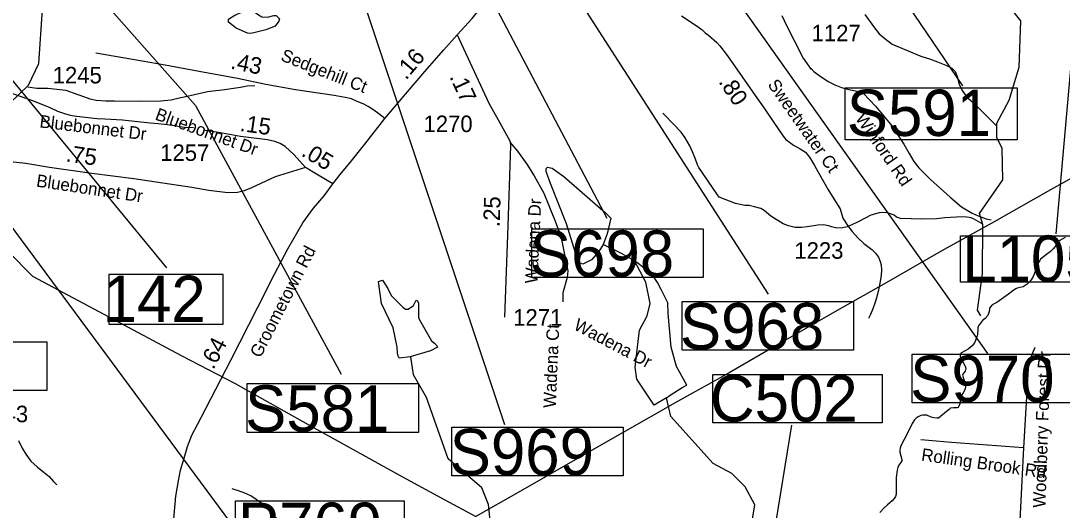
# Model space of a CAD drawing. Extents: x 1662474 to 1856135, y 779280 to 917889.
# Drawn here: x 1738952 to 1746839, y 810871 to 814574 of the extents above; entities that cross this region are included whole.
import ezdxf

# ---------------------------------------------------------------- set-up
doc = ezdxf.new("R2010")
doc.units = 0
for name, color, linetype in [('Exist Hydrographic Creek Single Shore', 7, 'Continuous'), ('Exist Hydrographic Misc Water Feature', 7, 'Continuous'), ('Exist Hydrographic Pond Under 1500 Sq Ft', 7, 'Continuous'), ('Exist Road Non-System Type 51', 7, 'Continuous'), ('Exist Road Non-System Type 51 Label', 7, 'Continuous'), ('Exist Road Primary Interstate Structure Cantilever Sign Number Label', 7, 'Continuous'), ('Exist Road Primary Interstate Structure Ovrhead Sign CELL', 7, 'Continuous'), ('Exist Road Primary Interstate Structure Standard Bridge Number Label', 7, 'Continuous'), ('Exist Road Primary NC Structure Ovrhead Sign Number Label', 7, 'Continuous'), ('Exist Road Secondary Mileage Hundredths English Label', 7, 'Continuous'), ('Exist Road Secondary Mileage Tenths English Label', 7, 'Continuous'), ('Exist Road Secondary Structure Culvert Number Label', 7, 'Continuous'), ('Exist Road Secondary Structure Private Number Label', 7, 'Continuous'), ('Exist Road Secondary Type 51 Attributed', 7, 'Continuous'), ('Exist Road Secondary Type 51 Label', 7, 'Continuous'), ('Exist Road Secondary Type 51 Number Label', 7, 'Continuous'), ('Exist Utilities Electrical Transmission Line', 7, 'Continuous')]:
    doc.layers.add(name, color=color, linetype=linetype)

msp = doc.modelspace()

# ---------------------------------------------------------------- linework, layer by layer
at = {"layer": 'Exist Hydrographic Creek Single Shore'}
for points in [[(1746862.1, 812934.1), (1746816.9, 812909.7), (1746806.1, 812898.1), (1746786.8, 812867.7), (1746772, 812849.6), (1746749.8, 812829.1), (1746720.4, 812806.6), (1746675, 812771.1), (1746668.6, 812760.6), (1746660.8, 812746.2), (1746649.2, 812719.4), (1746639, 812692.1), (1746630, 812663.8), (1746618.5, 812638.3), (1746604.4, 812614.9), (1746590.1, 812596.8), (1746573.1, 812580.8), (1746543.1, 812560.1), (1746497.8, 812550.6), (1746488.1, 812547), (1746475.2, 812538.8), (1746432.8, 812506), (1746344, 812442.8), (1746308.8, 812423.9), (1746289.6, 812400.5), (1746286.5, 812372.9), (1746282.2, 812358.8), (1746275, 812344.4), (1746256.4, 812321.2), (1746235, 812305.5), (1746204.1, 812266.7), (1746199.1, 812252.2), (1746199.1, 812237.2), (1746198.6, 812201.6), (1746195.6, 812189.2), (1746183.1, 812155.1), (1746173.9, 812137), (1746157.1, 812114.9), (1746128, 812089), (1746071, 812059.3), (1746067.1, 812039.6), (1746068.9, 812018.9), (1746076.2, 812005.2), (1746092, 811982.7), (1746102.8, 811965.4), (1746108.8, 811944.6), (1746107.5, 811933.3), (1746103.5, 811923.9), (1746093.6, 811910.2), (1746086.5, 811900), (1746084.9, 811892.4), (1746086.2, 811884), (1746089.4, 811875.3), (1746099.6, 811844.1), (1746103.9, 811828.1), (1746105.1, 811816.6), (1746105.9, 811803.7), (1746103.2, 811790.6), (1746098.2, 811777.2), (1746089.1, 811758.2), (1746077, 811739.9), (1746072.6, 811726.5), (1746070, 811712.1), (1746067.1, 811697.4), (1746065.8, 811684.2), (1746062.6, 811668.8), (1746057.1, 811657.8), (1746051.1, 811648.8), (1746044, 811645.1), (1746015.1, 811646.4), (1745994.4, 811643.1), (1745982, 811634.1), (1745963.4, 811617.1), (1745902.2, 811568.5), (1745890.1, 811568.2), (1745867.6, 811569.8)], [(1745867.6, 811569.8), (1745847.9, 811575.6), (1745812.8, 811588.8), (1745798.4, 811590.8), (1745782.6, 811590.1), (1745769.1, 811587.9), (1745747.6, 811578.5), (1745734.2, 811567.8), (1745719.6, 811555.1), (1745702.8, 811528.1), (1745666.9, 811453.1), (1745642.4, 811405.5), (1745617.2, 811358), (1745611.8, 811340.9), (1745609.1, 811324.2), (1745610.4, 811309.2), (1745625.1, 811254.4), (1745624.2, 811245.2), (1745617.8, 811231.8), (1745602.8, 811212.1), (1745594.9, 811194.8), (1745589.4, 811172.8), (1745581.2, 811118.9), (1745582.6, 811041.2), (1745582.2, 810991.4), (1745575.5, 810974.3), (1745567.6, 810959.1), (1745550.9, 810942.8), (1745516.8, 810912.4), (1745491.5, 810888.5), (1745456.9, 810852.2)]]:
    msp.add_lwpolyline(points, dxfattribs=at)
at = {"layer": 'Exist Hydrographic Misc Water Feature'}
for points in [[(1746223.7, 812341.7), (1746198.7, 812384.8), (1746234.8, 812659.8), (1746237.9, 813033.9), (1746212.9, 813116.5), (1746389.8, 813372.2), (1746383.9, 813608.6), (1746342.9, 813691.5), (1746343.9, 813799.8), (1746436.8, 813975.2), (1746513.9, 814223.1), (1746525.8, 814574), (1746260.9, 814907.7), (1746270.9, 815042), (1746397.8, 815341.4), (1746399.9, 815482.5), (1746283.8, 815675.2), (1746288.7, 816243), (1746442.9, 816709.3), (1746402.8, 816982.5), (1746321.8, 817174.5)], [(1737368.6, 810568.9), (1737573.6, 811106.4), (1737843.7, 812279.2), (1737911.8, 812445.2), (1738129.7, 812545.8), (1738221.6, 812668.7), (1738326.8, 813152.3), (1738534.8, 813446.8), (1738551.8, 813486.4), (1738563.1, 813539.2), (1738582.9, 813606.1), (1738657.7, 813749.6), (1739010.6, 814087), (1739087.7, 814252.8), (1739116.6, 814659.3), (1739184.7, 814808.9), (1739310.6, 814924.4), (1739628.7, 815105), (1740172.7, 815274.5), (1740314.8, 815399.7), (1740582.8, 815512.3), (1740742.7, 815669.9), (1741115.7, 816299.1), (1741216.8, 816408.7)], [(1745343.9, 814621.8), (1745417.3, 814521.2), (1745452.8, 814476.8), (1745494.6, 814440.5), (1745552.2, 814398), (1745767.5, 814308.2), (1745841.3, 814285.6), (1745895.3, 814265.2), (1745959, 814238.6), (1746002.9, 814216.2), (1746028.5, 814190), (1746044.3, 814153.9), (1746059.9, 814095.7), (1746081.4, 814047.5), (1746103.2, 814015.4), (1746127, 813989.2), (1746166.7, 813952.8), (1746343.7, 813777)], [(1739004.7, 814073.8), (1739074.6, 814065.1), (1739156.6, 814064.4), (1739292.4, 814049.1), (1739348.4, 814028.5), (1739426.1, 814001.8), (1739474, 813985.3), (1739521.8, 813974.9), (1739595.8, 813970.2), (1739661.9, 813969.5), (1739849.9, 813967.7), (1740011.9, 813968.2), (1740090, 813977.5), (1740142.3, 813989), (1740212.4, 814004.4), (1740266.6, 814017.9), (1740364.8, 814038.9), (1740406.8, 814044.5), (1740477, 814051.8), (1740615.2, 814072.6), (1740665.2, 814082), (1740723.2, 814085.5)], [(1746237.9, 813035.9), (1746167.4, 813076.6), (1746149.5, 813082.7), (1746117.5, 813089), (1746081.6, 813091.2), (1745949.4, 813082.4), (1745887.5, 813074.9), (1745777.3, 813073.8), (1745615.4, 813079.1), (1745585.4, 813089.4), (1745565.5, 813103.5), (1745531.7, 813115.8), (1745505.7, 813124), (1745453.8, 813122.5), (1745389.6, 813102.9), (1745347.4, 813081.3), (1745295.1, 813053.7), (1745245, 813030.1), (1745210.8, 813016.4), (1745200.7, 813012.5), (1745174.7, 813006.7), (1745132.7, 813005.1), (1745092.7, 813015.4), (1745072.8, 813023.6), (1745028.9, 813029.9), (1744988.7, 813028.2), (1744958.8, 813022.5), (1744908.7, 813014.9), (1744864.5, 813009.3), (1744816.5, 813009.6), (1744766.6, 813022.1), (1744724.8, 813038.4), (1744633.4, 813095.2), (1744581.5, 813139.6), (1744555.6, 813153.8), (1744509.7, 813166.2), (1744467.9, 813176.5), (1744435.9, 813176.8), (1744363.9, 813191.5), (1744242.3, 813240.4), (1744224.5, 813264.6), (1744086.1, 813463.8), (1744078.3, 813483.8), (1744062.7, 813528), (1744039.1, 813584.1), (1744019.4, 813628.3), (1743984, 813688.7), (1743954.2, 813732.9), (1743829.4, 813860), (1743813.4, 813876.2)], [(1743599.8, 812758.6), (1743501.7, 812814), (1743361.4, 812880.7)], [(1744106.8, 808291.7), (1743965.7, 808366.8), (1743899.7, 808483), (1743867.7, 808634.6), (1743769.7, 808869.7), (1743637.8, 809046.4), (1743463.7, 809187.7), (1743422.7, 809296.8), (1743224.9, 809507.7), (1742925.7, 809668), (1742909.7, 809734.1), (1742944.8, 809943.4), (1742845.7, 810076.7), (1742596.8, 810262.3), (1742589.8, 810403.6), (1742532.8, 810555.7), (1742493.8, 810914.3), (1742444.8, 811040), (1742188.7, 811258.6), (1742025.7, 811724.7), (1741926.7, 811894.1), (1741906.3, 812032.4)], [(1744549.7, 809470.8), (1744567.7, 809654.3), (1744418.9, 809814.9), (1744386.7, 809979.7), (1744432.8, 810438.3), (1744511.8, 810912.6), (1744437.7, 811048.7), (1744337.9, 811149.1), (1744196.8, 811224.3), (1743874.9, 811578.7), (1743842.7, 811720.6)], [(1738935.2, 811397.7), (1738962.6, 811341.4), (1738990.3, 811295.1), (1739027.9, 811242.7), (1739075.4, 811198.3), (1739128.9, 811155.7), (1739166.9, 811125.4), (1739200.5, 811089.1), (1739224.3, 811062.8)], [(1741167.4, 810536.9), (1741119.6, 810561.4), (1741081.9, 810593.9), (1741024.4, 810652.7), (1740945.3, 810742.3), (1740909.8, 810785.2), (1740874.1, 810828.2), (1740842.6, 810865.1), (1740808.9, 810900.1), (1740693.7, 810979.1), (1740649.8, 811000.1), (1740602, 811017.1), (1740576, 811025.6), (1740552, 811032.1)]]:
    msp.add_lwpolyline(points, dxfattribs=at)
at = {"layer": 'Exist Hydrographic Pond Under 1500 Sq Ft'}
for points in [[(1740669.9, 814482.4), (1740583.6, 814519.9), (1740526.1, 814564.2), (1740523.9, 814586.3), (1740572.6, 814617.2), (1740656.6, 814652.6), (1740685.4, 814659.2), (1740711.9, 814652.6), (1740745.1, 814623.9), (1740778.3, 814604), (1740820.3, 814601.8), (1740869, 814615), (1740886.7, 814615), (1740911, 814590.7), (1740906.6, 814570.8), (1740877.9, 814533.2), (1740807.1, 814506.7), (1740727.4, 814486.8), (1740694.3, 814477.9), (1740669.9, 814482.4)], [(1743361.4, 812880.7), (1743330.1, 812828.7), (1743273.9, 812766.2), (1743209.3, 812732.9), (1743163.5, 812749.5), (1743151.9, 812817.7), (1743084.3, 813036.9), (1742963.8, 813343.4), (1742930.2, 813434.6), (1742930.2, 813457.5), (1742940.6, 813467.9), (1742976, 813459.6), (1743063.5, 813397.1), (1743380.1, 813120.2), (1743421.8, 813080.6), (1743392.6, 812961.9), (1743361.4, 812880.7)], [(1743842.7, 811720.6), (1743749.8, 811666.4), (1743618.8, 811862.9), (1743604, 811953.7), (1743612.5, 812019.2), (1743637.8, 812233), (1743697, 812342.8), (1743718.1, 812435.4), (1743686.4, 812595.9), (1743599.8, 812758.6)], [(1743842.7, 811720.6), (1743870.3, 811740.3), (1743959.8, 811800.2), (1743997.1, 811816.4), (1743918.9, 811958.3), (1743878.8, 812103.8), (1743855.8, 812360.3), (1743851.3, 812440), (1743802.7, 812541.4), (1743774.1, 812594.9), (1743736, 812651.9), (1743675.9, 812699.9), (1743637.8, 812729.4), (1743599.8, 812758.6)], [(1741900.1, 812030.5), (1741818.4, 812021.9), (1741809.8, 812035.9), (1741805.5, 812058.4), (1741801.2, 812103.6), (1741771.7, 812251.7), (1741684.5, 812436.3), (1741663, 812580.4), (1741660.9, 812601.9), (1741691, 812610.5), (1741731.9, 812548.1), (1741756.7, 812494.9), (1741845.3, 812406.8), (1741864.6, 812392.9), (1741886.2, 812391.1), (1741924.9, 812421.2), (1741947.5, 812459.9), (1741956.1, 812454.6), (1741963.6, 812438.4), (1741963.8, 812359.5), (1741964.7, 812326.6), (1741981.9, 812293.3), (1742042.1, 812188.6), (1742061.5, 812152), (1742085.2, 812134.8), (1742098.1, 812121.9), (1742107.8, 812103.6), (1742056.1, 812077.8), (1741900.1, 812030.5)]]:
    msp.add_lwpolyline(points, dxfattribs=at)
at = {"layer": 'Exist Road Non-System Type 51'}
for points in [[(1744938, 814213.4), (1744959.2, 814191.2), (1744995.1, 814162.9), (1745066.9, 814115.9), (1745116.6, 814090), (1745168.4, 814069.5), (1745222.1, 814054.2), (1745311.4, 814036.9), (1745332.1, 814026.2), (1745427.6, 813927.2), (1745549.2, 813778.7), (1745640.9, 813640.4), (1745679.1, 813569.2), (1745716.1, 813510.2), (1745752.9, 813461.4), (1745840.9, 813374.2), (1745990.9, 813239.1), (1746077.4, 813167.9), (1746157.6, 813119.7), (1746202.8, 813098.4), (1746262.9, 813075.9), (1746301.1, 813069.5)], [(1738814.3, 814041.5), (1738896.8, 814022.4), (1739032.7, 813974), (1739166.5, 813920.1), (1739229.9, 813890.5), (1739253.7, 813882.2), (1739281.7, 813872.1), (1739325.5, 813861.7), (1739373.6, 813853.5), (1739531.4, 813836.1), (1739587.5, 813831.7), (1739721.3, 813824.7), (1739932.3, 813801.8), (1739993.3, 813797.4), (1740062.1, 813788.7), (1740188.9, 813769.2), (1740260.2, 813768.1)], [(1742656.9, 813655.9), (1742714.9, 813587.9), (1742784.8, 813488.9), (1742839, 813401.5), (1742912.8, 813269), (1742994.1, 813070.4), (1743040.9, 812944.1), (1743073.4, 812792.4), (1743096.2, 812682.4), (1743088.9, 812632.8), (1743057.6, 812516), (1743057.6, 812448.2)], [(1746632.9, 812101), (1746597.2, 812017.4), (1746587.2, 811980.9), (1746581, 811942.2), (1746546.9, 811342.2)], [(1746546.9, 811342.2), (1746002, 811382.4), (1745768.9, 811402.1)], [(1746546.9, 811342.2), (1746508.8, 810594.5), (1746511.4, 810528.6), (1746518.5, 810463), (1746551.6, 810299.8)]]:
    msp.add_lwpolyline(points, dxfattribs=at)
at = {"layer": 'Exist Road Primary Interstate Structure Cantilever Sign Number Label'}
msp.add_line((1747521.5, 821243.8), (1746791.6, 812963.2), dxfattribs=at)
msp.add_lwpolyline([(1746069.3, 812946.6), (1747632.3, 812946.6), (1747632.3, 812597.7), (1746069.3, 812597.7)], close=True, dxfattribs=at)
at = {"layer": 'Exist Road Primary Interstate Structure Ovrhead Sign CELL'}
msp.add_line((1740991.4, 816384.2), (1742615.7, 811520.5), dxfattribs=at)
msp.add_lwpolyline([(1739232.6, 815113.3), (1740274.9, 813933.9), (1741378.5, 811901.2)], dxfattribs=at)
for points in [[(1742823.4, 813000.7), (1744121.2, 813000.7), (1744121.2, 812632), (1742823.4, 812632)], [(1743959.7, 812451), (1745257.5, 812451), (1745257.5, 812082.4), (1743959.7, 812082.4)], [(1737851.9, 812146.2), (1739149.8, 812146.2), (1739149.8, 811777.6), (1737851.9, 811777.6)], [(1745704, 812052.9), (1747001.9, 812052.9), (1747001.9, 811684.2), (1745704, 811684.2)], [(1740666.9, 811828.5), (1741964.7, 811828.5), (1741964.7, 811459.8), (1740666.9, 811459.8)], [(1742216.2, 811499.6), (1743514.1, 811499.6), (1743514.1, 811130.9), (1742216.2, 811130.9)]]:
    msp.add_lwpolyline(points, close=True, dxfattribs=at)
at = {"layer": 'Exist Road Primary Interstate Structure Standard Bridge Number Label'}
msp.add_line((1738523.1, 814562), (1740054.5, 812705.3), dxfattribs=at)
msp.add_lwpolyline([(1740485.6, 812655.7), (1739619.1, 812655.7), (1739619.1, 812280), (1740485.6, 812280)], close=True, dxfattribs=at)
at = {"layer": 'Exist Road Primary NC Structure Ovrhead Sign Number Label'}
for p, q in [((1743342, 818113.2), (1746085.1, 814081.9)), ((1742459.1, 817425.9), (1746274.4, 812057.5)), ((1741706.1, 817019.9), (1744613.1, 812506.9)), ((1741456.2, 816749.5), (1743391.3, 813081))]:
    msp.add_line(p, q, dxfattribs=at)
msp.add_lwpolyline([(1745195.3, 814067.7), (1746497.9, 814067.7), (1746497.9, 813672.7), (1745195.3, 813672.7)], close=True, dxfattribs=at)
at = {"layer": 'Exist Road Secondary Structure Culvert Number Label'}
msp.add_line((1744402.4, 809117.9), (1744790.7, 811514.5), dxfattribs=at)
msp.add_lwpolyline([(1744193.7, 811896.7), (1745476.5, 811896.7), (1745476.5, 811531.8), (1744193.7, 811531.8)], close=True, dxfattribs=at)
at = {"layer": 'Exist Road Secondary Structure Private Number Label'}
msp.add_line((1738557.6, 813451.1), (1740539.7, 810776), dxfattribs=at)
msp.add_lwpolyline([(1740577.4, 810941), (1741855.8, 810941), (1741855.8, 810558.1), (1740577.4, 810558.1)], close=True, dxfattribs=at)
at = {"layer": 'Exist Road Secondary Type 51 Attributed'}
for points in [[(1742256.2, 814468.3), (1742369.4, 814592.5), (1742430.8, 814668.5), (1742470.9, 814722.5), (1742559.3, 814867.1), (1742672.9, 815062.9), (1742735, 815173.2), (1742843.5, 815370.4)], [(1743956.7, 814612.8), (1744073.6, 814533), (1744112, 814505.3), (1744134.9, 814482.9), (1744160, 814466.8), (1744222.3, 814411.5), (1744245.4, 814385.6), (1744304.1, 814310.3), (1744416.2, 814151.8), (1744495.1, 814033.6), (1744587.4, 813905.1), (1744654.6, 813803.9), (1744726.8, 813702.6), (1744745.5, 813676), (1744774.2, 813655.1), (1744804.6, 813634.3), (1744854.2, 813605.4), (1744895.6, 813579.7), (1744925.1, 813543), (1744962.2, 813480.3), (1744988.4, 813433.3), (1745064.1, 813300.2), (1745108.5, 813227.1), (1745158.1, 813151.4), (1745177.1, 813081.8), (1745215.9, 813022.9), (1745247.9, 812979.9), (1745290.6, 812931.8), (1745337.6, 812888.8), (1745397.1, 812843.9), (1745426.4, 812816.8), (1745448.1, 812784.8), (1745460.9, 812754), (1745467.3, 812728.6), (1745471, 812686.2), (1745467.6, 812648.5), (1745461.1, 812602.7), (1745445.4, 812524.9), (1745430.5, 812467.1), (1745415.8, 812423.4), (1745400.5, 812381.1), (1745385.7, 812347.6), (1745372, 812321.9)], [(1744716, 814615.6), (1744752.2, 814539.8), (1744808.3, 814424.4), (1744877.5, 814292.6), (1744936.9, 814205)], [(1741709.8, 813834.3), (1741821.9, 813969.4), (1742010.8, 814190.7), (1742155.4, 814354.4), (1742256.2, 814468.3)], [(1742256.2, 814468.3), (1742495.8, 813951.2), (1742566.6, 813824.8), (1742656.5, 813667), (1742657.6, 813659)], [(1741709.8, 813834.3), (1741663.1, 813870.8), (1741625.1, 813898.6), (1741582.7, 813926.3), (1741544, 813946.8), (1741500.2, 813965), (1741456.2, 813983.7), (1741409.5, 813993.9), (1741325.4, 814009.9), (1741033.4, 814051.9), (1740807.1, 814093.5), (1740593.1, 814138.1), (1740303.6, 814192), (1740046.1, 814239.9), (1739812.4, 814278.2), (1739521.4, 814329.1)], [(1741314.7, 813339.8), (1741379.7, 813423.8), (1741445.8, 813503.4), (1741558.3, 813642.2), (1741709.8, 813834.3)], [(1741109, 813465.7), (1741023.2, 813560.4), (1740955.3, 813623.2), (1740915.1, 813645.1), (1740877.1, 813661.9), (1740821.6, 813673.6), (1740617.1, 813699.9), (1740450.5, 813730.6), (1740347.9, 813745.2)], [(1742657.6, 813659), (1742661.6, 813629.8), (1742641.1, 813022.8), (1742614.5, 812332.5)], [(1741109, 813465.7), (1740878.8, 813392.9), (1740699.6, 813311.3), (1740644.1, 813288.7), (1740593, 813276.2), (1740520.7, 813273.3), (1740377.1, 813291.6), (1740247.1, 813312), (1739808.2, 813378.6), (1739489.8, 813419.6), (1739169, 813464.1), (1738989.6, 813494.1), (1738753.2, 813518.9)], [(1741314.7, 813339.8), (1741192.2, 813413.4), (1741109, 813465.7)], [(1740074.2, 810325.9), (1740097.3, 810633.8), (1740112.7, 810832.4), (1740126.5, 810977.1), (1740146.5, 811094.2), (1740160.4, 811174.2), (1740188.1, 811265.1), (1740214.3, 811352.8), (1740248.2, 811439), (1740289.7, 811519.1), (1740352.9, 811640.7), (1740543.7, 812007.3), (1740747.6, 812408.1), (1740874, 812657.2), (1740973.4, 812848.9), (1741087.2, 813045.3), (1741167.9, 813157), (1741248.6, 813250.1), (1741314.7, 813339.8)]]:
    msp.add_lwpolyline(points, dxfattribs=at)
at = {"layer": 'Exist Utilities Electrical Transmission Line'}
for points in [[(1733004.3, 818758.3), (1733645.3, 818111.8), (1734089, 817660.3), (1734317.5, 817435.4), (1734757.4, 816987.6), (1735147.6, 816594.3), (1735555.9, 816177.3), (1735962.2, 815767.9), (1736241.9, 815480.3), (1736581, 815130), (1736993.1, 814718.6), (1737419, 814291.1), (1738105.1, 813588.2), (1738673.1, 813012.7), (1739039.7, 812642.2), (1739695, 812293.4), (1740167.1, 812040.9), (1740576.4, 811829.4), (1741169.3, 811496.7), (1741843.4, 811123.8), (1742162.5, 810949.6), (1742398.9, 810822.7)], [(1747146.1, 813515), (1746749.4, 813296.6), (1746325, 813054.5), (1745922.3, 812830.3), (1745505.9, 812591.9), (1745117.4, 812371.7), (1744708.9, 812137.5), (1744316.3, 811911.1), (1743925.5, 811693.3), (1743509.1, 811456.9), (1743132.5, 811243), (1742719.7, 811004.6), (1742398.9, 810822.7)]]:
    msp.add_lwpolyline(points, dxfattribs=at)

# ---------------------------------------------------------------- texts
at = {"layer": 'Exist Road Non-System Type 51 Label'}
for s, rotation, p in [('Sedgehill Ct', 338.55338, (1740913.9, 814276.7)), ('Bluebonnet Dr', 353.07251, (1739090.6, 813768.3)), ('Winford Rd', 304.56731, (1745268.2, 813836.3)), ('Wadena Ct', 87.50215, (1743003.2, 811642.6)), ('Wadena Dr', 332.15661, (1743131.8, 812242.8)), ('Woodberry Forest Dr', 88.01849, (1746712, 810887.7)), ('Rolling Brook Rd', 351.87147, (1745767.9, 811246.4))]:
    msp.add_text(s, height=95, rotation=rotation, dxfattribs=at).set_placement(p)
at = {"layer": 'Exist Road Primary Interstate Structure Cantilever Sign Number Label'}
msp.add_text('L1051', height=350, dxfattribs=at).set_placement((1746081.8, 812599.8))
at = {"layer": 'Exist Road Primary Interstate Structure Ovrhead Sign CELL'}
for s, p in [('S698', (1742807.3, 812638.1)), ('S968', (1743943.6, 812088.5)), ('S970', (1745687.9, 811690.3)), ('S581', (1740650.8, 811465.9)), ('S969', (1742200.1, 811137))]:
    msp.add_text(s, height=350, dxfattribs=at).set_placement(p)
at = {"layer": 'Exist Road Primary Interstate Structure Standard Bridge Number Label'}
msp.add_text('142', height=350, dxfattribs=at).set_placement((1739571.7, 812295.6))
at = {"layer": 'Exist Road Primary NC Structure Ovrhead Sign Number Label'}
msp.add_text('S591', height=350, dxfattribs=at).set_placement((1745207.8, 813703.3))
at = {"layer": 'Exist Road Secondary Mileage Hundredths English Label'}
for s, rotation, p in [('.43', 348.21525, (1740535.5, 814214)), ('.16', 49.53133, (1741869.5, 814121.5)), ('.17', 294.8572, (1742196.4, 814151.4)), ('.75', 352.0983, (1739289, 813510.6)), ('.05', 328.99521, (1741069.4, 813557)), ('.25', 88.07019, (1742578.2, 813012.3))]:
    msp.add_text(s, height=125, rotation=rotation, dxfattribs=at).set_placement(p)
at = {"layer": 'Exist Road Secondary Mileage Tenths English Label'}
for s, rotation, p in [('.80', 303.72069, (1744232.7, 814112.9)), ('.15', 351.87391, (1740606.7, 813741.6)), ('.64', 62.83423, (1740411.6, 811929.5))]:
    msp.add_text(s, height=125, rotation=rotation, dxfattribs=at).set_placement(p)
at = {"layer": 'Exist Road Secondary Structure Culvert Number Label'}
msp.add_text('C502', height=350, dxfattribs=at).set_placement((1744171.5, 811541.5))
at = {"layer": 'Exist Road Secondary Structure Private Number Label'}
msp.add_text('P769', height=350, dxfattribs=at).set_placement((1740595.5, 810577.9))
at = {"layer": 'Exist Road Secondary Type 51 Label'}
for s, rotation, p in [('Sweetwater Ct', 305.12989, (1744604.6, 814091.3)), ('Bluebonnet Dr', 340.14568, (1739962.4, 813829)), ('Bluebonnet Dr', 351.46196, (1739065, 813320.4)), ('Wadena Dr', 87.29646, (1742864.2, 812584.8)), ('Groometown Rd', 62.82702, (1740766.9, 812017.2))]:
    msp.add_text(s, height=95, rotation=rotation, dxfattribs=at).set_placement(p)
at = {"layer": 'Exist Road Secondary Type 51 Number Label'}
for s, p in [('1127', (1744941.2, 814419.9)), ('1245', (1739193.5, 814101)), ('1270', (1742002, 813732.6)), ('1257', (1740007.8, 813514.4)), ('1223', (1744810.7, 812773.9)), ('1271', (1742681.1, 812267.6)), ('1143', (1738635.8, 811536.6))]:
    msp.add_text(s, height=125, dxfattribs=at).set_placement(p)

doc.saveas('drawing.dxf')
